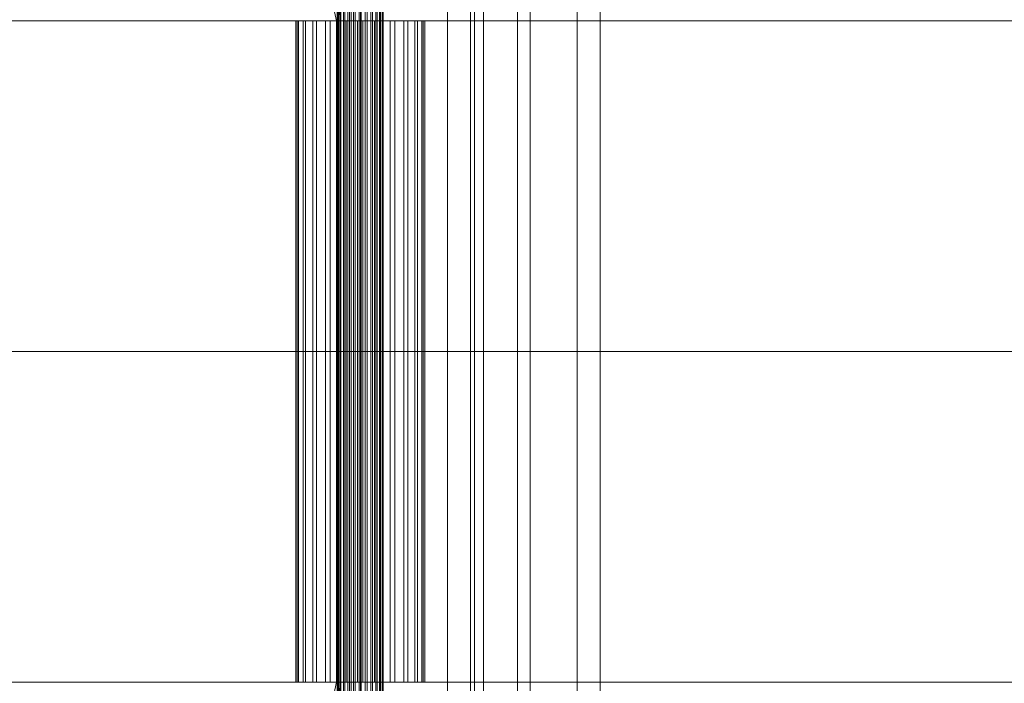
# Model space of a CAD drawing. Header units: millimetres. Extents: x -4738 to 65662, y -68080 to 6847.
# Tile 523 of 656: x 16249 to 16636, y -18130 to -17870. Entities that reach past the tile are written whole.
import ezdxf

# ---------------------------------------------------------------- set-up
doc = ezdxf.new("R2010")
doc.units = ezdxf.units.MM
doc.layers.add('superior_C02', color=7, linetype='Continuous', lineweight=0)

msp = doc.modelspace()

# ---------------------------------------------------------------- linework, layer by layer
at = {"layer": 'superior_C02'}
for p, q in [((16425.947, -18484.583), (16425.947, -17515.417)), ((16467.947, -17515.417), (16467.947, -18484.583)), ((16416.947, -17570), (16416.947, -18430)), ((16444.447, -17570), (16444.447, -18430)), ((16449.447, -18430), (16449.447, -17570)), ((16476.947, -18430), (16476.947, -17570)), ((16379.065, -17575), (16379.065, -18425)), ((16382.642, -18425), (16382.642, -17575)), ((16427.556, -18425), (16427.556, -17575)), ((16431.133, -17575), (16431.133, -18425)), ((16352.815, -17771.702), (16373.217, -17870)), ((16374.996, -17870), (16354.593, -17771.702)), ((16373.574, -18148), (16373.574, -17852)), ((16373.785, -18148), (16373.785, -17852)), ((16373.975, -18148), (16373.975, -17852)), ((16374.595, -18148), (16374.595, -17852)), ((16374.962, -18148), (16374.962, -17852)), ((16375.948, -18148), (16375.948, -17852)), ((16376.467, -18148), (16376.467, -17852)), ((16377.752, -18148), (16377.752, -17852)), ((16378.388, -18148), (16378.388, -17852)), ((16379.884, -18148), (16379.884, -17852)), ((16380.594, -18148), (16380.594, -17852)), ((16382.199, -18148), (16382.199, -17852)), ((16382.934, -18148), (16382.934, -17852)), ((16384.539, -18148), (16384.539, -17852)), ((16385.249, -18148), (16385.249, -17852)), ((16386.744, -18148), (16386.744, -17852)), ((16387.381, -18148), (16387.381, -17852)), ((16388.665, -18148), (16388.665, -17852)), ((16389.185, -18148), (16389.185, -17852)), ((16390.17, -18148), (16390.17, -17852)), ((16390.538, -18148), (16390.538, -17852)), ((16391.157, -17852), (16391.157, -18148)), ((16391.347, -18148), (16391.347, -17852)), ((16391.559, -18148), (16391.559, -17852)), ((15456.681, -17870), (16373.217, -17870)), ((16374.996, -17870), (15458.459, -17870)), ((16357.784, -17870), (16357.187, -17870)), ((16357.187, -17870), (16358.321, -17870)), ((16357.187, -18130), (16357.187, -17870)), ((16360.069, -17870), (16357.784, -17870)), ((16357.784, -18130), (16357.784, -17870)), ((16358.321, -17870), (16361.106, -17870)), ((16358.321, -18130), (16358.321, -17870)), ((16363.887, -17870), (16360.069, -17870)), ((16360.069, -18130), (16360.069, -17870)), ((16361.106, -17870), (16365.354, -17870)), ((16361.106, -18130), (16361.106, -17870)), ((16368.978, -17870), (16363.887, -17870)), ((16363.887, -18130), (16363.887, -17870)), ((16365.354, -17870), (16370.775, -17870)), ((16365.354, -18130), (16365.354, -17870)), ((16374.996, -17870), (16368.978, -17870)), ((16368.978, -18130), (16368.978, -17870)), ((16370.775, -17870), (16377, -17870)), ((16370.775, -18130), (16370.775, -17870)), ((16373.217, -17870), (16373.217, -18000)), ((16373.217, -17870), (17309.174, -17870)), ((16374.996, -18000), (16374.996, -17870)), ((17310.953, -17870), (16374.996, -17870)), ((16381.529, -17870), (16374.996, -17870)), ((16374.996, -18130), (16374.996, -17870)), ((16377, -17870), (16383.604, -17870)), ((16377, -18130), (16377, -17870)), ((16388.133, -17870), (16381.529, -17870)), ((16381.529, -18130), (16381.529, -17870)), ((16383.604, -17870), (16390.137, -17870)), ((16383.604, -18130), (16383.604, -17870)), ((16394.357, -17870), (16388.133, -17870)), ((16388.133, -18130), (16388.133, -17870)), ((16390.137, -17870), (16396.154, -17870)), ((16390.137, -18130), (16390.137, -17870)), ((16399.778, -17870), (16394.357, -17870)), ((16394.357, -18130), (16394.357, -17870)), ((16396.154, -17870), (16401.245, -17870)), ((16396.154, -18130), (16396.154, -17870)), ((16404.026, -17870), (16399.778, -17870)), ((16399.778, -18130), (16399.778, -17870)), ((16401.245, -17870), (16405.064, -17870)), ((16401.245, -18130), (16401.245, -17870)), ((16406.812, -17870), (16404.026, -17870)), ((16404.026, -18130), (16404.026, -17870)), ((16405.064, -17870), (16407.349, -17870)), ((16405.064, -18130), (16405.064, -17870)), ((16407.945, -17870), (16406.812, -17870)), ((16406.812, -17870), (16406.812, -18130)), ((16407.349, -17870), (16407.945, -17870)), ((16407.349, -18130), (16407.349, -17870)), ((16407.945, -18130), (16407.945, -17870)), ((15456.681, -18000), (16373.217, -18000)), ((16374.996, -18000), (15458.459, -18000)), ((16373.217, -18000), (16373.217, -18130)), ((16373.217, -18000), (17309.174, -18000)), ((16374.996, -18130), (16374.996, -18000)), ((17310.953, -18000), (16374.996, -18000)), ((15456.681, -18130), (16373.217, -18130)), ((16374.996, -18130), (15458.459, -18130)), ((16373.217, -18130), (16352.815, -18228.298)), ((16354.593, -18228.298), (16374.996, -18130)), ((16358.321, -18130), (16357.187, -18130)), ((16357.187, -18130), (16357.784, -18130)), ((16357.784, -18130), (16360.069, -18130)), ((16361.106, -18130), (16358.321, -18130)), ((16360.069, -18130), (16363.887, -18130)), ((16365.354, -18130), (16361.106, -18130)), ((16363.887, -18130), (16368.978, -18130)), ((16370.775, -18130), (16365.354, -18130)), ((16368.978, -18130), (16374.996, -18130)), ((16377, -18130), (16370.775, -18130)), ((16373.217, -18130), (17309.174, -18130)), ((17310.953, -18130), (16374.996, -18130)), ((16374.996, -18130), (16381.529, -18130)), ((16383.604, -18130), (16377, -18130)), ((16381.529, -18130), (16388.133, -18130)), ((16390.137, -18130), (16383.604, -18130)), ((16388.133, -18130), (16394.357, -18130)), ((16396.154, -18130), (16390.137, -18130)), ((16394.357, -18130), (16399.778, -18130)), ((16401.245, -18130), (16396.154, -18130)), ((16399.778, -18130), (16404.026, -18130)), ((16405.064, -18130), (16401.245, -18130)), ((16404.026, -18130), (16406.812, -18130)), ((16407.349, -18130), (16405.064, -18130)), ((16406.812, -18130), (16407.945, -18130)), ((16407.945, -18130), (16407.349, -18130))]:
    msp.add_line(p, q, dxfattribs=at)

doc.saveas('drawing.dxf')
